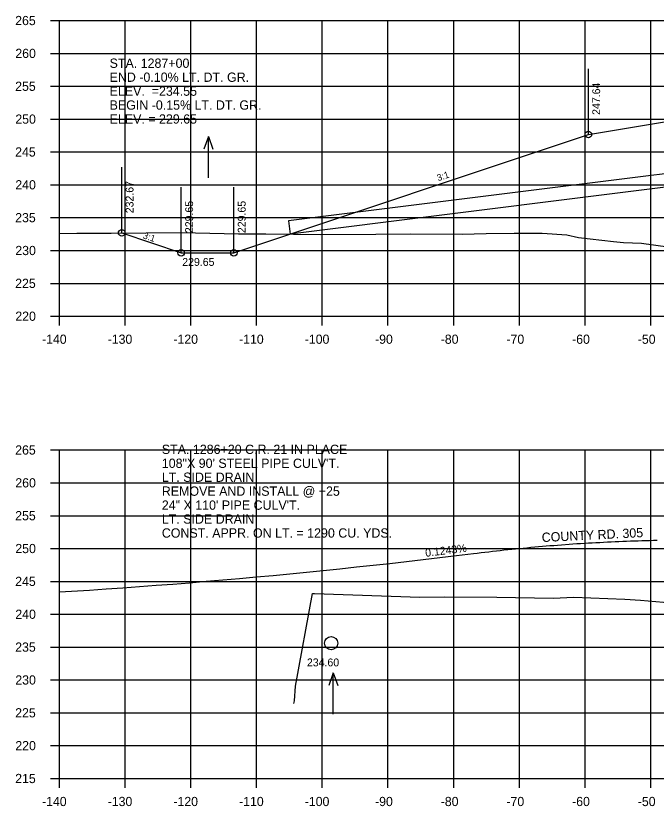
# Model space of a CAD drawing. Extents: x 1342547 to 1344156, y -1532351 to -1517216.
# Drawn here: x 1342556.2 to 1342653.7, y -1522095.1 to -1521974.9 of the extents above; entities that cross this region are included whole.
import ezdxf

# ---------------------------------------------------------------- set-up
doc = ezdxf.new("R2010")
doc.units = 0
for name, color, linetype in [('56', 7, 'Continuous'), ('R_Axis', 7, 'Continuous'), ('R_Axis Annot', 7, 'Continuous'), ('R_Border Notes', 7, 'Continuous'), ('R_Exist Surface', 7, 'Continuous'), ('R_Fin Surface', 7, 'Continuous'), ('R_Grid', 7, 'Continuous'), ('R_No Plot', 7, 'Continuous'), ('R_Water', 7, 'Continuous'), ('R_Water Annot', 7, 'Continuous'), ('R_Xsect Elev', 7, 'Continuous'), ('R_Xsect Slope', 7, 'Continuous')]:
    doc.layers.add(name, color=color, linetype=linetype)

msp = doc.modelspace()

# ---------------------------------------------------------------- linework, layer by layer
at = {"layer": '56'}
for points in [[(1342653.87, -1522054.72), (1342653.28, -1522054.73), (1342652.7, -1522054.74), (1342652.12, -1522054.76), (1342651.53, -1522054.78), (1342650.95, -1522054.79), (1342650.37, -1522054.81), (1342649.78, -1522054.83), (1342649.2, -1522054.85), (1342648.62, -1522054.87), (1342648.03, -1522054.9), (1342647.45, -1522054.92), (1342646.87, -1522054.95), (1342646.28, -1522054.98), (1342645.7, -1522055.01), (1342645.12, -1522055.04), (1342644.53, -1522055.07), (1342643.95, -1522055.1), (1342643.37, -1522055.13), (1342642.78, -1522055.17), (1342642.2, -1522055.21), (1342641.62, -1522055.24), (1342641.03, -1522055.28), (1342640.45, -1522055.32), (1342639.28, -1522055.41), (1342638.7, -1522055.45), (1342638.12, -1522055.5), (1342637.53, -1522055.54), (1342636.95, -1522055.59), (1342636.37, -1522055.64), (1342635.78, -1522055.69), (1342635.2, -1522055.74), (1342634.62, -1522055.79), (1342634.03, -1522055.85), (1342633.45, -1522055.9), (1342632.87, -1522055.96), (1342632.28, -1522056.02), (1342631.7, -1522056.08), (1342631.12, -1522056.14), (1342630.53, -1522056.2), (1342629.95, -1522056.26), (1342629.37, -1522056.33), (1342628.78, -1522056.39), (1342628.2, -1522056.46), (1342627.62, -1522056.53), (1342627.03, -1522056.6), (1342626.45, -1522056.67), (1342625.87, -1522056.74)], [(1342625.87, -1522056.74), (1342623.32, -1522057.05), (1342620.78, -1522057.36), (1342618.24, -1522057.66), (1342615.7, -1522057.95), (1342613.16, -1522058.24), (1342610.62, -1522058.52), (1342608.07, -1522058.79), (1342605.53, -1522059.06), (1342602.99, -1522059.32), (1342600.45, -1522059.58), (1342597.91, -1522059.83), (1342595.37, -1522060.07), (1342592.82, -1522060.3), (1342590.28, -1522060.53), (1342587.74, -1522060.75), (1342585.2, -1522060.97), (1342582.66, -1522061.18), (1342580.12, -1522061.38), (1342577.57, -1522061.58), (1342575.03, -1522061.77), (1342572.49, -1522061.96), (1342569.95, -1522062.13), (1342567.41, -1522062.31), (1342562.87, -1522062.59)]]:
    msp.add_lwpolyline(points, dxfattribs=at)
at = {"layer": 'R_Axis'}
for p, q in [((1342561.47, -1521975.57), (1342562.87, -1521975.57)), ((1342562.87, -1522020.57), (1342562.87, -1521975.57)), ((1342561.47, -1521980.57), (1342562.87, -1521980.57)), ((1342561.47, -1521985.57), (1342562.87, -1521985.57)), ((1342561.47, -1521990.57), (1342562.87, -1521990.57)), ((1342561.47, -1521995.57), (1342562.87, -1521995.57)), ((1342561.47, -1522000.57), (1342562.87, -1522000.57)), ((1342561.47, -1522005.57), (1342562.87, -1522005.57)), ((1342561.47, -1522010.57), (1342562.87, -1522010.57)), ((1342561.47, -1522015.57), (1342562.87, -1522015.57)), ((1342561.47, -1522020.57), (1342562.87, -1522020.57)), ((1342562.87, -1522020.57), (1342842.87, -1522020.57)), ((1342562.87, -1522021.97), (1342562.87, -1522020.57)), ((1342572.87, -1522021.97), (1342572.87, -1522020.57)), ((1342582.87, -1522021.97), (1342582.87, -1522020.57)), ((1342592.87, -1522021.97), (1342592.87, -1522020.57)), ((1342602.87, -1522021.97), (1342602.87, -1522020.57)), ((1342612.87, -1522021.97), (1342612.87, -1522020.57)), ((1342622.87, -1522021.97), (1342622.87, -1522020.57)), ((1342632.87, -1522021.97), (1342632.87, -1522020.57)), ((1342642.87, -1522021.97), (1342642.87, -1522020.57)), ((1342652.87, -1522021.97), (1342652.87, -1522020.57)), ((1342561.47, -1522040.93), (1342562.87, -1522040.93)), ((1342562.87, -1522090.93), (1342562.87, -1522040.93)), ((1342561.47, -1522045.93), (1342562.87, -1522045.93)), ((1342561.47, -1522050.93), (1342562.87, -1522050.93)), ((1342561.47, -1522055.93), (1342562.87, -1522055.93)), ((1342561.47, -1522060.93), (1342562.87, -1522060.93)), ((1342561.47, -1522065.93), (1342562.87, -1522065.93)), ((1342561.47, -1522070.93), (1342562.87, -1522070.93)), ((1342561.47, -1522075.93), (1342562.87, -1522075.93)), ((1342561.47, -1522080.93), (1342562.87, -1522080.93)), ((1342561.47, -1522085.93), (1342562.87, -1522085.93)), ((1342561.47, -1522090.93), (1342562.87, -1522090.93)), ((1342562.87, -1522090.93), (1342842.87, -1522090.93)), ((1342562.87, -1522092.33), (1342562.87, -1522090.93)), ((1342572.87, -1522092.33), (1342572.87, -1522090.93)), ((1342582.87, -1522092.33), (1342582.87, -1522090.93)), ((1342592.87, -1522092.33), (1342592.87, -1522090.93)), ((1342602.87, -1522092.33), (1342602.87, -1522090.93)), ((1342612.87, -1522092.33), (1342612.87, -1522090.93)), ((1342622.87, -1522092.33), (1342622.87, -1522090.93)), ((1342632.87, -1522092.33), (1342632.87, -1522090.93)), ((1342642.87, -1522092.33), (1342642.87, -1522090.93)), ((1342652.87, -1522092.33), (1342652.87, -1522090.93))]:
    msp.add_line(p, q, dxfattribs=at)
at = {"layer": 'R_Exist Surface'}
for points in [[(1342562.87, -1522007.98), (1342565.52, -1522007.94), (1342570.75, -1522007.91), (1342581.38, -1522007.84), (1342590.12, -1522008.04), (1342594.27, -1522008.01), (1342602.66, -1522008.12), (1342611.04, -1522008.07), (1342616.31, -1522008.02), (1342624.18, -1522008.09), (1342627.8, -1522007.96), (1342632.08, -1522007.93), (1342636.33, -1522007.94), (1342640.12, -1522008.21), (1342641.85, -1522008.58), (1342647.19, -1522009.22), (1342648.74, -1522009.35), (1342651.44, -1522009.47), (1342655.49, -1522010.03)], [(1342598.55, -1522079.51), (1342598.62, -1522079.09), (1342598.79, -1522076.9), (1342601.39, -1522062.75), (1342601.69, -1522062.75), (1342617.72, -1522063.32), (1342621.42, -1522063.26), (1342629.42, -1522063.33), (1342638, -1522063.48), (1342641.15, -1522063.32), (1342648.94, -1522063.66), (1342651.33, -1522063.78), (1342662.97, -1522064.82)]]:
    msp.add_lwpolyline(points, dxfattribs=at)
at = {"layer": 'R_Fin Surface'}
msp.add_lwpolyline([(1342572.33, -1522007.9), (1342581.4, -1522010.92), (1342589.4, -1522010.92), (1342643.37, -1521992.93), (1342657.09, -1521990.65), (1342665.37, -1521989.27), (1342671.37, -1521989.03), (1342673.37, -1521988.99), (1342702.87, -1521988.4), (1342732.37, -1521988.99), (1342734.37, -1521989.03), (1342740.37, -1521989.27), (1342748.64, -1521990.65), (1342762.37, -1521992.93), (1342801.45, -1522005.96)], dxfattribs=at)
at = {"layer": 'R_Grid'}
for p, q in [((1342562.87, -1521975.57), (1342842.87, -1521975.57)), ((1342562.87, -1522020.57), (1342562.87, -1521975.57)), ((1342572.87, -1522020.57), (1342572.87, -1521975.57)), ((1342582.87, -1522020.57), (1342582.87, -1521975.57)), ((1342592.87, -1522020.57), (1342592.87, -1521975.57)), ((1342602.87, -1522020.57), (1342602.87, -1521975.57)), ((1342612.87, -1522020.57), (1342612.87, -1521975.57)), ((1342622.87, -1522020.57), (1342622.87, -1521975.57)), ((1342632.87, -1522020.57), (1342632.87, -1521975.57)), ((1342642.87, -1522020.57), (1342642.87, -1521975.57)), ((1342652.87, -1522020.57), (1342652.87, -1521975.57)), ((1342562.87, -1521980.57), (1342842.87, -1521980.57)), ((1342562.87, -1521985.57), (1342842.87, -1521985.57)), ((1342562.87, -1521990.57), (1342842.87, -1521990.57)), ((1342562.87, -1521995.57), (1342842.87, -1521995.57)), ((1342562.87, -1522000.57), (1342842.87, -1522000.57)), ((1342562.87, -1522005.57), (1342842.87, -1522005.57)), ((1342562.87, -1522010.57), (1342842.87, -1522010.57)), ((1342562.87, -1522015.57), (1342842.87, -1522015.57)), ((1342562.87, -1522020.57), (1342842.87, -1522020.57)), ((1342562.87, -1522040.93), (1342842.87, -1522040.93)), ((1342562.87, -1522090.93), (1342562.87, -1522040.93)), ((1342572.87, -1522090.93), (1342572.87, -1522040.93)), ((1342582.87, -1522090.93), (1342582.87, -1522040.93)), ((1342592.87, -1522090.93), (1342592.87, -1522040.93)), ((1342602.87, -1522090.93), (1342602.87, -1522040.93)), ((1342612.87, -1522090.93), (1342612.87, -1522040.93)), ((1342622.87, -1522090.93), (1342622.87, -1522040.93)), ((1342632.87, -1522090.93), (1342632.87, -1522040.93)), ((1342642.87, -1522090.93), (1342642.87, -1522040.93)), ((1342652.87, -1522090.93), (1342652.87, -1522040.93)), ((1342562.87, -1522045.93), (1342842.87, -1522045.93)), ((1342562.87, -1522050.93), (1342842.87, -1522050.93)), ((1342562.87, -1522055.93), (1342842.87, -1522055.93)), ((1342562.87, -1522060.93), (1342842.87, -1522060.93)), ((1342562.87, -1522065.93), (1342842.87, -1522065.93)), ((1342562.87, -1522070.93), (1342842.87, -1522070.93)), ((1342562.87, -1522075.93), (1342842.87, -1522075.93)), ((1342562.87, -1522080.93), (1342842.87, -1522080.93)), ((1342562.87, -1522085.93), (1342842.87, -1522085.93)), ((1342562.87, -1522090.93), (1342842.87, -1522090.93))]:
    msp.add_line(p, q, dxfattribs=at)
at = {"layer": 'R_No Plot'}
for centre in [(1342643.37, -1521992.93), (1342572.33, -1522007.9), (1342581.4, -1522010.92), (1342589.4, -1522010.92)]:
    msp.add_circle(centre, 0.5, dxfattribs=at)
at = {"layer": 'R_Water'}
for p, q in [((1342585.53, -1521993.22), (1342584.83, -1521995.14)), ((1342585.53, -1521999.5), (1342585.53, -1521993.22)), ((1342585.53, -1521993.22), (1342586.23, -1521995.14)), ((1342604.54, -1522074.86), (1342603.84, -1522076.79)), ((1342604.54, -1522081.15), (1342604.54, -1522074.86)), ((1342604.54, -1522074.86), (1342605.24, -1522076.79))]:
    msp.add_line(p, q, dxfattribs=at)
for points in [[(1342709.83, -1521992.05), (1342597.73, -1522006.08)], [(1342714.22, -1521993.52), (1342597.98, -1522008.06)], [(1342597.73, -1522006.08), (1342597.98, -1522008.06)]]:
    msp.add_lwpolyline(points, dxfattribs=at)
msp.add_circle((1342604.21, -1522070.33), 1, dxfattribs=at)
at = {"layer": 'R_Xsect Elev'}
for p, q in [((1342643.37, -1521992.93), (1342643.37, -1521982.93)), ((1342572.33, -1522007.9), (1342572.33, -1521997.9)), ((1342581.4, -1522010.92), (1342581.4, -1522000.92)), ((1342589.4, -1522010.92), (1342589.4, -1522000.92))]:
    msp.add_line(p, q, dxfattribs=at)

# ---------------------------------------------------------------- texts
at = {"layer": 'R_Axis Annot'}
for s, p in [('265', (1342556.12, -1521976.27)), ('260', (1342556.14, -1521981.27)), ('255', (1342556.12, -1521986.27)), ('250', (1342556.14, -1521991.27)), ('245', (1342556.12, -1521996.27)), ('240', (1342556.14, -1522001.27)), ('235', (1342556.12, -1522006.27)), ('230', (1342556.14, -1522011.27)), ('225', (1342556.12, -1522016.27)), ('220', (1342556.14, -1522021.27)), ('-140', (1342560.2, -1522024.77)), ('-130', (1342570.2, -1522024.77)), ('-120', (1342580.2, -1522024.77)), ('-110', (1342590.2, -1522024.77)), ('-100', (1342600.2, -1522024.77)), ('-90', (1342610.9, -1522024.77)), ('-80', (1342620.9, -1522024.77)), ('-70', (1342630.9, -1522024.77)), ('-60', (1342640.9, -1522024.77)), ('-50', (1342650.9, -1522024.77)), ('265', (1342556.12, -1522041.63)), ('260', (1342556.14, -1522046.63)), ('255', (1342556.12, -1522051.63)), ('250', (1342556.14, -1522056.63)), ('245', (1342556.12, -1522061.63)), ('240', (1342556.14, -1522066.63)), ('235', (1342556.12, -1522071.63)), ('230', (1342556.14, -1522076.63)), ('225', (1342556.12, -1522081.63)), ('220', (1342556.14, -1522086.63)), ('215', (1342556.12, -1522091.63)), ('-140', (1342560.2, -1522095.13)), ('-130', (1342570.2, -1522095.13)), ('-120', (1342580.2, -1522095.13)), ('-110', (1342590.2, -1522095.13)), ('-100', (1342600.2, -1522095.13)), ('-90', (1342610.9, -1522095.13)), ('-80', (1342620.9, -1522095.13)), ('-70', (1342630.9, -1522095.13)), ('-60', (1342640.9, -1522095.13)), ('-50', (1342650.9, -1522095.13))]:
    msp.add_text(s, height=1.4, dxfattribs=at).set_placement(p)
at = {"layer": 'R_Border Notes'}
for s, p in [('STA. 1286+20 C.R. 21 IN PLACE', (1342578.44, -1522041.54)), ('108"X 90\' STEEL PIPE CULV\'T.', (1342578.44, -1522043.66)), ('LT. SIDE DRAIN', (1342578.44, -1522045.78)), ('REMOVE AND INSTALL @ +25', (1342578.44, -1522047.9)), ('24" X 110\' PIPE CULV\'T.', (1342578.44, -1522050.03)), ('LT. SIDE DRAIN', (1342578.44, -1522052.15)), ('CONST. APPR. ON LT. = 1290 CU. YDS.', (1342578.44, -1522054.27))]:
    msp.add_text(s, height=1.4147, dxfattribs=at).set_placement(p)
msp.add_text('COUNTY RD. 305', height=1.4147, rotation=2.8119, dxfattribs=at).set_placement((1342636.31, -1522054.95))
at = {"layer": 'R_Water Annot'}
for s, height, p in [('STA. 1287+00', 1.4147, (1342570.49, -1521982.77)), ('END -0.10% LT. DT. GR.', 1.4147, (1342570.49, -1521984.9)), ('ELEV.  =234.55', 1.4147, (1342570.49, -1521987.02)), ('BEGIN -0.15% LT. DT. GR.', 1.4147, (1342570.49, -1521989.14)), ('ELEV. = 229.65', 1.4147, (1342570.49, -1521991.26)), ('229.65', 1.2, (1342581.55, -1522012.91)), ('229.65', 1.2, (1342581.55, -1522012.91)), ('234.60', 1.2, (1342600.53, -1522073.86)), ('234.60', 1.2, (1342600.53, -1522073.86))]:
    msp.add_text(s, height=height, dxfattribs=at).set_placement(p)
at = {"layer": 'R_Xsect Elev'}
for s, rotation, p in [('247.64', 90, (1342645.17, -1521989.93)), ('232.67', 90, (1342574.13, -1522004.9)), ('229.65', 90, (1342583.2, -1522007.92)), ('229.65', 90, (1342591.2, -1522007.92)), ('0.1243%', 7.1207, (1342618.61, -1522057.2))]:
    msp.add_text(s, height=1.2, rotation=rotation, dxfattribs=at).set_placement(p)
at = {"layer": 'R_Xsect Slope'}
for rotation, p in [(18.4349, (1342620.51, -1522000.02)), (341.5651, (1342575.49, -1522008.7))]:
    msp.add_text('3:1', height=1, rotation=rotation, dxfattribs=at).set_placement(p)

doc.saveas('drawing.dxf')
